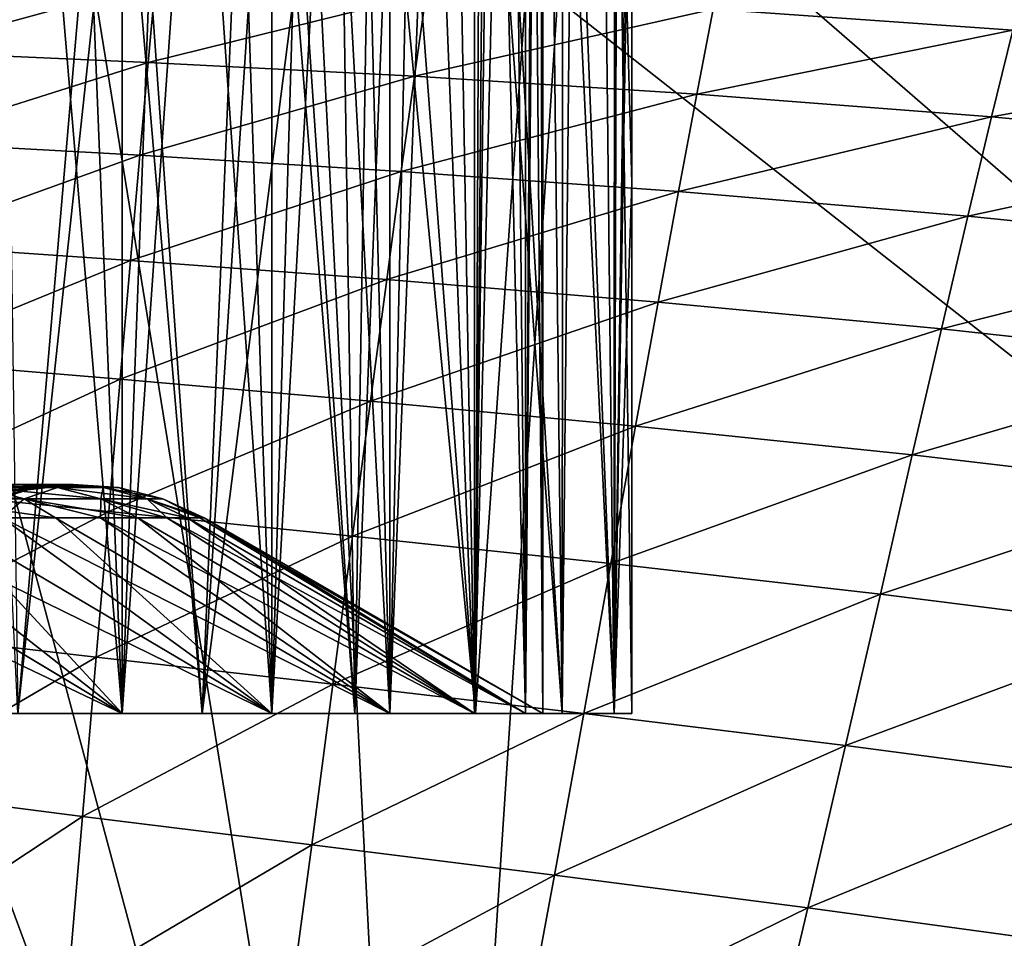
# Model space of a CAD drawing. Header units: metres. Extents: x -104 to 104, y -68 to 90.
# Tile 730 of 744: x 86.28 to 89.05, y 64.46 to 67.03. Entities that reach past the tile are written whole.
import ezdxf

# ---------------------------------------------------------------- set-up
doc = ezdxf.new("R2010")
doc.units = ezdxf.units.M
doc.layers.add('solid_FIT-BATH-153_SW0002', color=7, linetype='CONTINUOUS')

msp = doc.modelspace()

# ---------------------------------------------------------------- linework, layer by layer
at = {"layer": 'solid_FIT-BATH-153_SW0002'}
for points in [[(86.57048, 65.086777, 5.014763), (86.328232, 71.086777, 5.474343), (86.065002, 71.086777, 5.922271)], [(86.065002, 65.086777, 5.922271), (86.57048, 65.086777, 5.014763), (86.065002, 71.086777, 5.922271)], [(86.065002, 65.086777, -5.922271), (86.065002, 71.086777, -5.922271), (86.328232, 71.086777, -5.474343)], [(86.065002, 65.086777, -5.922271), (86.328232, 71.086777, -5.474343), (86.57048, 71.086777, -5.014763)], [(86.57048, 65.086777, -5.014763), (86.065002, 65.086777, -5.922271), (86.57048, 71.086777, -5.014763)], [(86.57048, 65.086777, 5.014763), (86.57048, 71.086777, 5.014763), (86.328232, 71.086777, 5.474343)], [(86.990219, 65.086777, 4.064219), (86.79129, 71.086777, 4.544438), (86.57048, 71.086777, 5.014763)], [(86.57048, 65.086777, 5.014763), (86.990219, 65.086777, 4.064219), (86.57048, 71.086777, 5.014763)], [(86.57048, 65.086777, -5.014763), (86.57048, 71.086777, -5.014763), (86.79129, 71.086777, -4.544438)], [(86.57048, 65.086777, -5.014763), (86.79129, 71.086777, -4.544438), (86.990219, 71.086777, -4.064219)], [(86.990219, 65.086777, -4.064219), (86.57048, 65.086777, -5.014763), (86.990219, 71.086777, -4.064219)], [(86.990219, 65.086777, 4.064219), (86.990219, 71.086777, 4.064219), (86.79129, 71.086777, 4.544438)], [(87.320641, 65.086777, 3.078351), (87.166832, 71.086777, 3.575082), (86.990219, 71.086777, 4.064219)], [(86.990219, 65.086777, 4.064219), (87.320641, 65.086777, 3.078351), (86.990219, 71.086777, 4.064219)], [(86.990219, 65.086777, -4.064219), (86.990219, 71.086777, -4.064219), (87.166832, 71.086777, -3.575082)], [(86.990219, 65.086777, -4.064219), (87.166832, 71.086777, -3.575082), (87.320641, 71.086777, -3.078351)], [(87.320641, 65.086777, -3.078351), (86.990219, 65.086777, -4.064219), (87.320641, 71.086777, -3.078351)], [(87.320641, 65.086777, 3.078351), (87.320641, 71.086777, 3.078351), (87.166832, 71.086777, 3.575082)], [(87.558449, 65.086777, 2.067159), (87.451256, 71.086777, 2.575375), (87.320641, 71.086777, 3.078351)], [(87.320641, 65.086777, 3.078351), (87.558449, 65.086777, 2.067159), (87.320641, 71.086777, 3.078351)], [(87.320641, 65.086777, -3.078351), (87.320641, 71.086777, -3.078351), (87.451256, 71.086777, -2.575375)], [(87.320641, 65.086777, -3.078351), (87.451256, 71.086777, -2.575375), (87.558449, 71.086777, -2.067159)], [(87.558449, 65.086777, -2.067159), (87.320641, 65.086777, -3.078351), (87.558449, 71.086777, -2.067159)], [(87.558449, 65.086777, 2.067159), (87.558449, 71.086777, 2.067159), (87.451256, 71.086777, 2.575375)], [(87.701981, 65.086777, 1.03829), (87.642082, 71.086777, 1.554492), (87.558449, 71.086777, 2.067159)], [(87.558449, 65.086777, 2.067159), (87.701981, 65.086777, 1.03829), (87.558449, 71.086777, 2.067159)], [(87.558449, 65.086777, -2.067159), (87.558449, 71.086777, -2.067159), (87.642082, 71.086777, -1.554492)], [(87.558449, 65.086777, -2.067159), (87.642082, 71.086777, -1.554492), (87.701981, 71.086777, -1.03829)], [(87.701981, 65.086777, -1.03829), (87.558449, 65.086777, -2.067159), (87.701981, 71.086777, -1.03829)], [(87.701981, 65.086777, 1.03829), (87.701981, 71.086777, 1.03829), (87.642082, 71.086777, 1.554492)], [(87.701981, 65.086777, -1.03829), (87.737984, 71.086777, -0.519756), (87.75, 71.086777)], [(87.75, 65.086777), (87.701981, 65.086777, -1.03829), (87.75, 71.086777)], [(87.75, 65.086777), (87.737984, 71.086777, 0.519756), (87.701981, 71.086777, 1.03829)], [(87.701981, 65.086777, 1.03829), (87.75, 65.086777), (87.701981, 71.086777, 1.03829)], [(87.701981, 65.086777, -1.03829), (87.701981, 71.086777, -1.03829), (87.737984, 71.086777, -0.519756)], [(87.75, 65.086777), (87.75, 71.086777), (87.737984, 71.086777, 0.519756)], [(86.277634, 65.086777, 6.053678), (86.132492, 68.09285, 6.282126), (86.53508, 68.092133, 5.616691)], [(86.794228, 65.086777, 5.12612), (86.277634, 65.086777, 6.053678), (86.53508, 68.092133, 5.616691)], [(86.794228, 65.086777, 5.12612), (86.53508, 68.092133, 5.616691), (86.919456, 68.090263, 4.86671)], [(86.794228, 65.086777, 5.12612), (86.919456, 68.090263, 4.86671), (87.176666, 68.088089, 4.273034)], [(87.223213, 65.086777, 4.154774), (86.794228, 65.086777, 5.12612), (87.176666, 68.088089, 4.273034)], [(87.223213, 65.086777, 4.154774), (87.176666, 68.088089, 4.273034), (87.2715, 68.087051, 4.028005)], [(87.561035, 65.086777, 3.146923), (87.223213, 65.086777, 4.154774), (87.2715, 68.087051, 4.028005)], [(87.561035, 65.086777, 3.146923), (87.2715, 68.087051, 4.028005), (87.573906, 68.082474, 3.101379)], [(87.561035, 65.086777, 3.146923), (87.573906, 68.082474, 3.101379), (87.769676, 68.07795, 2.290072)], [(87.804131, 65.086777, 2.113036), (87.561035, 65.086777, 3.146923), (87.769676, 68.07795, 2.290072)], [(87.804131, 65.086777, 2.113036), (87.769676, 68.07795, 2.290072), (87.806046, 68.076859, 2.103186)], [(87.950798, 65.086777, 1.0623), (87.804131, 65.086777, 2.113036), (87.806046, 68.076859, 2.103186)], [(87.950798, 65.086777, 1.0623), (87.806046, 68.076859, 2.103186), (87.951065, 68.070313, 1.059746)], [(87.804131, 65.086777, -2.113047), (87.834419, 68.049026, -1.944471), (87.626167, 68.039856, -2.908327)], [(87.804131, 65.086777, -2.113047), (87.950798, 65.086777, -1.062306), (87.834419, 68.049026, -1.944471)], [(87.950798, 65.086777, -1.062306), (87.9179, 68.053719, -1.371696), (87.834419, 68.049026, -1.944471)], [(87.950798, 65.086777, -1.062306), (87.958908, 68.056816, -0.971316), (87.9179, 68.053719, -1.371696)], [(87.950798, 65.086777, 1.0623), (87.951065, 68.070313, 1.059746), (87.992729, 68.065811, 0.408873)], [(87.950798, 65.086777, 1.0623), (87.992729, 68.065811, 0.408873), (88, 68.06282, -0.000028)], [(88, 66.574821, -0.000028), (87.950798, 65.086777, 1.0623), (88, 68.06282, -0.000028)], [(87.950798, 65.086777, -1.062306), (88, 65.086777), (87.958908, 68.056816, -0.971316)], [(88, 66.574821, -0.000028), (88, 68.06282, -0.000028), (87.958908, 68.056816, -0.971316)], [(88, 66.574821, -0.000028), (87.958908, 68.056816, -0.971316), (88, 65.086777)], [(87.223206, 65.086777, -4.154789), (87.023666, 68.01535, -4.637069), (86.986015, 68.013748, -4.721589)], [(87.223206, 65.086777, -4.154789), (87.337479, 68.028244, -3.846947), (87.023666, 68.01535, -4.637069)], [(87.223206, 65.086777, -4.154789), (87.561035, 65.086777, -3.146936), (87.337479, 68.028244, -3.846947)], [(87.561035, 65.086777, -3.146936), (87.586899, 68.038208, -3.054623), (87.337479, 68.028244, -3.846947)], [(87.561035, 65.086777, -3.146936), (87.804131, 65.086777, -2.113047), (87.586899, 68.038208, -3.054623)], [(87.804131, 65.086777, -2.113047), (87.626167, 68.039856, -2.908327), (87.586899, 68.038208, -3.054623)], [(86.277618, 65.086777, -6.053692), (86.590088, 67.996338, -5.517257), (86.237091, 67.979538, -6.118752)], [(86.277618, 65.086777, -6.053692), (86.79422, 65.086777, -5.126136), (86.590088, 67.996338, -5.517257)], [(86.79422, 65.086777, -5.126136), (86.986015, 68.013748, -4.721589), (86.590088, 67.996338, -5.517257)], [(86.79422, 65.086777, -5.126136), (87.223206, 65.086777, -4.154789), (86.986015, 68.013748, -4.721589)], [(89.123199, 67.21299, -13.121034), (89.069229, 67.003799, -14.003473), (88.228226, 67.062469, -13.991)], [(85.96006, 67.163734, -13.927773), (86.663742, 67.139137, -13.952721), (85.950439, 66.943649, -14.723194)], [(86.663742, 67.139137, -13.952721), (86.643036, 66.912865, -14.75205), (85.950439, 66.943649, -14.723194)], [(86.663742, 67.139137, -13.952721), (87.423126, 67.106499, -13.973948), (86.643036, 66.912865, -14.75205)], [(87.423126, 67.106499, -13.973948), (87.390121, 66.874229, -14.776535), (86.643036, 66.912865, -14.75205)], [(87.423126, 67.106499, -13.973948), (88.228226, 67.062469, -13.991), (87.390121, 66.874229, -14.776535)], [(84.85498, 67.099075, 16.348959), (79.797249, 61.421703, 16.370808), (87.417076, 61.410976, 16.429522)], [(85.08477, 67.098717, 16.350405), (84.85498, 67.099075, 16.348959), (87.417076, 61.410976, 16.429522)], [(85.08477, 67.098717, 16.350405), (87.417076, 61.410976, 16.429522), (85.314659, 67.098358, 16.35186)], [(87.417076, 61.410976, 16.429522), (85.890892, 67.100014, 16.355515), (85.314659, 67.098358, 16.35186)], [(87.417076, 61.410976, 16.429522), (86.495079, 67.099152, 16.359426), (85.890892, 67.100014, 16.355515)], [(87.417076, 61.410976, 16.429522), (87.127197, 67.095772, 16.363607), (86.495079, 67.099152, 16.359426)], [(87.417076, 61.410976, 16.429522), (87.791061, 67.090935, 16.36808), (87.127197, 67.095772, 16.363607)], [(87.417076, 61.410976, 16.429522), (95.036903, 61.398209, 16.499418), (87.791061, 67.090935, 16.36808)], [(95.036903, 61.398209, 16.499418), (88.483688, 67.083801, 16.372845), (87.791061, 67.090935, 16.36808)], [(95.036903, 61.398209, 16.499418), (89.193069, 67.070999, 16.377872), (88.483688, 67.083801, 16.372845)], [(88.228226, 67.062469, -13.991), (88.182014, 66.824562, -14.796199), (87.390121, 66.874229, -14.776535)], [(88.228226, 67.062469, -13.991), (89.069229, 67.003799, -14.003473), (88.182014, 66.824562, -14.796199)], [(89.069229, 67.003799, -14.003473), (89.009148, 66.760765, -14.810646), (88.182014, 66.824562, -14.796199)], [(89.069229, 67.003799, -14.003473), (89.937256, 66.927559, -14.011271), (89.009148, 66.760765, -14.810646)], [(85.950439, 66.943649, -14.723194), (86.643036, 66.912865, -14.75205), (85.93956, 66.690819, -15.448002)], [(86.643036, 66.912865, -14.75205), (86.619774, 66.652817, -15.479815), (85.93956, 66.690819, -15.448002)], [(86.643036, 66.912865, -14.75205), (87.390121, 66.874229, -14.776535), (86.619774, 66.652817, -15.479815)], [(89.937256, 66.927559, -14.011271), (89.862854, 66.680038, -14.819805), (89.009148, 66.760765, -14.810646)], [(87.390121, 66.874229, -14.776535), (87.353264, 66.607292, -15.50665), (86.619774, 66.652817, -15.479815)], [(87.390121, 66.874229, -14.776535), (88.182014, 66.824562, -14.796199), (87.353264, 66.607292, -15.50665)], [(88.182014, 66.824562, -14.796199), (88.130585, 66.551292, -15.528088), (87.353264, 66.607292, -15.50665)], [(88.182014, 66.824562, -14.796199), (89.009148, 66.760765, -14.810646), (88.130585, 66.551292, -15.528088)], [(89.009148, 66.760765, -14.810646), (88.942413, 66.481918, -15.543766), (88.130585, 66.551292, -15.528088)], [(89.009148, 66.760765, -14.810646), (89.862854, 66.680038, -14.819805), (88.942413, 66.481918, -15.543766)], [(85.93956, 66.690819, -15.448002), (86.619774, 66.652817, -15.479815), (85.927307, 66.40316, -16.105143)], [(89.862854, 66.680038, -14.819805), (89.780296, 66.396515, -15.553653), (88.942413, 66.481918, -15.543766)], [(86.619774, 66.652817, -15.479815), (86.593765, 66.356972, -16.138411), (85.927307, 66.40316, -16.105143)], [(86.619774, 66.652817, -15.479815), (87.353264, 66.607292, -15.50665), (86.593765, 66.356972, -16.138411)], [(87.353264, 66.607292, -15.50665), (87.312233, 66.30378, -16.166212), (86.593765, 66.356972, -16.138411)], [(87.353264, 66.607292, -15.50665), (88.130585, 66.551292, -15.528088), (87.312233, 66.30378, -16.166212)], [(88.130585, 66.551292, -15.528088), (88.073509, 66.240891, -16.18819), (87.312233, 66.30378, -16.166212)], [(88, 66.574821, -0.000028), (88, 65.086777), (87.950798, 65.086777, 1.0623)], [(88.130585, 66.551292, -15.528088), (88.942413, 66.481918, -15.543766), (88.073509, 66.240891, -16.18819)], [(88.942413, 66.481918, -15.543766), (88.868507, 66.165642, -16.20405), (88.073509, 66.240891, -16.18819)], [(88.942413, 66.481918, -15.543766), (89.780296, 66.396515, -15.553653), (88.868507, 66.165642, -16.20405)], [(85.927307, 66.40316, -16.105143), (86.593765, 66.356972, -16.138411), (85.913589, 66.078957, -16.697617)], [(89.780296, 66.396515, -15.553653), (89.68898, 66.075539, -16.213806), (88.868507, 66.165642, -16.20405)], [(86.593765, 66.356972, -16.138411), (86.564812, 66.024063, -16.730474), (85.913589, 66.078957, -16.697617)], [(86.593765, 66.356972, -16.138411), (87.312233, 66.30378, -16.166212), (86.564812, 66.024063, -16.730474)], [(87.312233, 66.30378, -16.166212), (87.266747, 65.962852, -16.757549), (86.564812, 66.024063, -16.730474)], [(87.312233, 66.30378, -16.166212), (88.073509, 66.240891, -16.18819), (87.266747, 65.962852, -16.757549)], [(88.073509, 66.240891, -16.18819), (88.010429, 65.892937, -16.778593), (87.266747, 65.962852, -16.757549)], [(88.073509, 66.240891, -16.18819), (88.868507, 66.165642, -16.20405), (88.010429, 65.892937, -16.778593)], [(88.868507, 66.165642, -16.20405), (88.786995, 65.811913, -16.793402), (88.010429, 65.892937, -16.778593)], [(88.868507, 66.165642, -16.20405), (89.68898, 66.075539, -16.213806), (88.786995, 65.811913, -16.793402)], [(85.913589, 66.078957, -16.697617), (86.564812, 66.024063, -16.730474), (85.898323, 65.716644, -17.228456)], [(89.68898, 66.075539, -16.213806), (89.588387, 65.717445, -16.802044), (88.786995, 65.811913, -16.793402)], [(86.564812, 66.024063, -16.730474), (86.532745, 65.65313, -17.258749), (85.898323, 65.716644, -17.228456)], [(86.564812, 66.024063, -16.730474), (87.266747, 65.962852, -16.757549), (86.532745, 65.65313, -17.258749)], [(87.266747, 65.962852, -16.757549), (87.216576, 65.584145, -17.283178), (86.532745, 65.65313, -17.258749)], [(87.266747, 65.962852, -16.757549), (88.010429, 65.892937, -16.778593), (87.216576, 65.584145, -17.283178)], [(88.010429, 65.892937, -16.778593), (87.941032, 65.507599, -17.301632), (87.216576, 65.584145, -17.283178)], [(88.010429, 65.892937, -16.778593), (88.786995, 65.811913, -16.793402), (87.941032, 65.507599, -17.301632)], [(88.786995, 65.811913, -16.793402), (88.697495, 65.421394, -17.314026), (87.941032, 65.507599, -17.301632)], [(88.786995, 65.811913, -16.793402), (89.588387, 65.717445, -16.802044), (88.697495, 65.421394, -17.314026)], [(86.388596, 65.72036, -1.848499), (86.263077, 65.728813, -1.825035), (86.053032, 65.728813, -2.718073)], [(86.175858, 65.72036, -2.753018), (86.388596, 65.72036, -1.848499), (86.053032, 65.728813, -2.718073)], [(86.389824, 65.728813, -0.916427), (86.26326, 65.713875, -0.9047), (86.138138, 65.713875, -1.801681)], [(86.263077, 65.728813, -1.825035), (86.389824, 65.728813, -0.916427), (86.138138, 65.713875, -1.801681)], [(86.388596, 65.72036, 1.848499), (86.175858, 65.72036, 2.753018), (86.263077, 65.728813, 1.825035)], [(86.389824, 65.728813, 0.916427), (86.263077, 65.728813, 1.825035), (86.26326, 65.713875, 0.9047)], [(86.388596, 65.72036, 1.848499), (86.263077, 65.728813, 1.825035), (86.389824, 65.728813, 0.916427)], [(86.516968, 65.72036, -0.928209), (86.389824, 65.728813, -0.916427), (86.263077, 65.728813, -1.825035)], [(86.388596, 65.72036, -1.848499), (86.516968, 65.72036, -0.928209), (86.263077, 65.728813, -1.825035)], [(86.389824, 65.728813, 0.916427), (86.26326, 65.713875, 0.9047), (86.305092, 65.713875)], [(86.26326, 65.713875, -0.9047), (86.43219, 65.728813), (86.305092, 65.713875)], [(86.389824, 65.728813, -0.916427), (86.43219, 65.728813), (86.26326, 65.713875, -0.9047)], [(86.43219, 65.728813), (86.389824, 65.728813, 0.916427), (86.305092, 65.713875)], [(86.516968, 65.72036, 0.928209), (86.388596, 65.72036, 1.848499), (86.389824, 65.728813, 0.916427)], [(86.516968, 65.72036, 0.928209), (86.389824, 65.728813, 0.916427), (86.43219, 65.728813)], [(86.389824, 65.728813, -0.916427), (86.559883, 65.72036), (86.43219, 65.728813)], [(86.516968, 65.72036, -0.928209), (86.559883, 65.72036), (86.389824, 65.728813, -0.916427)], [(86.559883, 65.72036), (86.516968, 65.72036, 0.928209), (86.43219, 65.728813)], [(86.295143, 65.688805, -2.786958), (86.175858, 65.72036, -2.753018), (85.880562, 65.72036, -3.634049)], [(85.996208, 65.688805, -3.678851), (86.295143, 65.688805, -2.786958), (85.880562, 65.72036, -3.634049)], [(85.898323, 65.716644, -17.228456), (86.532745, 65.65313, -17.258749), (85.8815, 65.315086, -17.700865)], [(86.295143, 65.688805, 2.786958), (85.996208, 65.688805, 3.678851), (86.175858, 65.72036, 2.753018)], [(86.141525, 65.676048, -0.893419), (86.305092, 65.713875), (86.182831, 65.676048)], [(86.26326, 65.713875, -0.9047), (86.305092, 65.713875), (86.141525, 65.676048, -0.893419)], [(86.295143, 65.688805, 2.786958), (86.175858, 65.72036, 2.753018), (86.388596, 65.72036, 1.848499)], [(86.510506, 65.688805, -1.871288), (86.388596, 65.72036, -1.848499), (86.175858, 65.72036, -2.753018)], [(86.295143, 65.688805, -2.786958), (86.510506, 65.688805, -1.871288), (86.175858, 65.72036, -2.753018)], [(86.305092, 65.713875), (86.26326, 65.713875, 0.9047), (86.182831, 65.676048)], [(86.510506, 65.688805, 1.871288), (86.295143, 65.688805, 2.786958), (86.388596, 65.72036, 1.848499)], [(86.510506, 65.688805, 1.871288), (86.388596, 65.72036, 1.848499), (86.516968, 65.72036, 0.928209)], [(86.640465, 65.688805, -0.939652), (86.516968, 65.72036, -0.928209), (86.388596, 65.72036, -1.848499)], [(86.510506, 65.688805, -1.871288), (86.640465, 65.688805, -0.939652), (86.388596, 65.72036, -1.848499)], [(86.640465, 65.688805, 0.939652), (86.510506, 65.688805, 1.871288), (86.516968, 65.72036, 0.928209)], [(86.640465, 65.688805, 0.939652), (86.516968, 65.72036, 0.928209), (86.559883, 65.72036)], [(86.516968, 65.72036, -0.928209), (86.683907, 65.688805), (86.559883, 65.72036)], [(86.640465, 65.688805, -0.939652), (86.683907, 65.688805), (86.516968, 65.72036, -0.928209)], [(86.683907, 65.688805), (86.640465, 65.688805, 0.939652), (86.559883, 65.72036)], [(89.588387, 65.717445, -16.802044), (89.478088, 65.323326, -17.320486), (88.697495, 65.421394, -17.314026)], [(86.295143, 65.688805, 2.786958), (86.233421, 65.635262, 3.369048), (85.996208, 65.688805, 3.678851)], [(86.382782, 65.635262, -2.901819), (86.295143, 65.688805, -2.786958), (85.996208, 65.688805, -3.678851)], [(86.233521, 65.635262, -3.368769), (86.382782, 65.635262, -2.901819), (85.996208, 65.688805, -3.678851)], [(86.295143, 65.688805, 2.786958), (86.382706, 65.635262, 2.902098), (86.233421, 65.635262, 3.369048)], [(86.295143, 65.688805, 2.786958), (86.50959, 65.635262, 2.428604), (86.382706, 65.635262, 2.902098)], [(86.510506, 65.688805, 1.871288), (86.50959, 65.635262, 2.428604), (86.295143, 65.688805, 2.786958)], [(86.613869, 65.635262, -1.94927), (86.510506, 65.688805, -1.871288), (86.295143, 65.688805, -2.786958)], [(86.509666, 65.635262, -2.428294), (86.613869, 65.635262, -1.94927), (86.295143, 65.688805, -2.786958)], [(86.382782, 65.635262, -2.901819), (86.509666, 65.635262, -2.428294), (86.295143, 65.688805, -2.786958)], [(86.510506, 65.688805, 1.871288), (86.6138, 65.635262, 1.949635), (86.50959, 65.635262, 2.428604)], [(86.510506, 65.688805, 1.871288), (86.695107, 65.635262, 1.466208), (86.6138, 65.635262, 1.949635)], [(86.640465, 65.688805, 0.939652), (86.695107, 65.635262, 1.466208), (86.510506, 65.688805, 1.871288)], [(86.753365, 65.635262, -0.979068), (86.640465, 65.688805, -0.939652), (86.510506, 65.688805, -1.871288)], [(86.69516, 65.635262, -1.465829), (86.753365, 65.635262, -0.979068), (86.510506, 65.688805, -1.871288)], [(86.613869, 65.635262, -1.94927), (86.69516, 65.635262, -1.465829), (86.510506, 65.688805, -1.871288)], [(86.640465, 65.688805, -0.939652), (86.800003, 65.635262), (86.683907, 65.688805)], [(86.78833, 65.635262, -0.490089), (86.800003, 65.635262), (86.640465, 65.688805, -0.939652)], [(86.640465, 65.688805, 0.939652), (86.788322, 65.635262, 0.490273), (86.753334, 65.635262, 0.979378)], [(86.683907, 65.688805), (86.788322, 65.635262, 0.490273), (86.640465, 65.688805, 0.939652)], [(86.640465, 65.688805, 0.939652), (86.753334, 65.635262, 0.979378), (86.695107, 65.635262, 1.466208)], [(86.753365, 65.635262, -0.979068), (86.78833, 65.635262, -0.490089), (86.640465, 65.688805, -0.939652)], [(86.683907, 65.688805), (86.800003, 65.635262), (86.788322, 65.635262, 0.490273)], [(86.532745, 65.65313, -17.258749), (86.49752, 65.244041, -17.726448), (85.8815, 65.315086, -17.700865)], [(86.532745, 65.65313, -17.258749), (87.216576, 65.584145, -17.283178), (86.49752, 65.244041, -17.726448)], [(85.42009, 65.635262, -5.149955), (86.065002, 65.086777, -5.922271), (86.57048, 65.086777, -5.014763)], [(85.42009, 65.635262, -5.149955), (86.57048, 65.086777, -5.014763), (85.655029, 65.635262, -4.719692)], [(85.654884, 65.635262, 4.719968), (86.57048, 65.086777, 5.014763), (86.065002, 65.086777, 5.922271)], [(85.654884, 65.635262, 4.719968), (85.869095, 65.635262, 4.27902), (86.57048, 65.086777, 5.014763)], [(85.655029, 65.635262, -4.719692), (86.57048, 65.086777, -5.014763), (85.869225, 65.635262, -4.278737)], [(85.869095, 65.635262, 4.27902), (86.062088, 65.635262, 3.828374), (86.57048, 65.086777, 5.014763)], [(85.869225, 65.635262, -4.278737), (86.57048, 65.086777, -5.014763), (86.990219, 65.086777, -4.064219)], [(85.869225, 65.635262, -4.278737), (86.990219, 65.086777, -4.064219), (86.062202, 65.635262, -3.828089)], [(86.062088, 65.635262, 3.828374), (86.990219, 65.086777, 4.064219), (86.57048, 65.086777, 5.014763)], [(86.062088, 65.635262, 3.828374), (86.233421, 65.635262, 3.369048), (86.990219, 65.086777, 4.064219)], [(86.062202, 65.635262, -3.828089), (86.990219, 65.086777, -4.064219), (86.233521, 65.635262, -3.368769)], [(86.233421, 65.635262, 3.369048), (86.382706, 65.635262, 2.902098), (86.990219, 65.086777, 4.064219)], [(86.233521, 65.635262, -3.368769), (86.990219, 65.086777, -4.064219), (87.320641, 65.086777, -3.078351)], [(86.233521, 65.635262, -3.368769), (87.320641, 65.086777, -3.078351), (86.382782, 65.635262, -2.901819)], [(86.382706, 65.635262, 2.902098), (87.320641, 65.086777, 3.078351), (86.990219, 65.086777, 4.064219)], [(86.382706, 65.635262, 2.902098), (86.50959, 65.635262, 2.428604), (87.320641, 65.086777, 3.078351)], [(86.382782, 65.635262, -2.901819), (87.320641, 65.086777, -3.078351), (86.509666, 65.635262, -2.428294)], [(86.50959, 65.635262, 2.428604), (86.6138, 65.635262, 1.949635), (87.320641, 65.086777, 3.078351)], [(86.509666, 65.635262, -2.428294), (87.320641, 65.086777, -3.078351), (87.558449, 65.086777, -2.067159)], [(86.509666, 65.635262, -2.428294), (87.558449, 65.086777, -2.067159), (86.613869, 65.635262, -1.94927)], [(86.6138, 65.635262, 1.949635), (87.558449, 65.086777, 2.067159), (87.320641, 65.086777, 3.078351)], [(86.6138, 65.635262, 1.949635), (86.695107, 65.635262, 1.466208), (87.558449, 65.086777, 2.067159)], [(86.613869, 65.635262, -1.94927), (87.558449, 65.086777, -2.067159), (86.69516, 65.635262, -1.465829)], [(86.695107, 65.635262, 1.466208), (86.753334, 65.635262, 0.979378), (87.558449, 65.086777, 2.067159)], [(86.69516, 65.635262, -1.465829), (87.558449, 65.086777, -2.067159), (87.701981, 65.086777, -1.03829)], [(86.69516, 65.635262, -1.465829), (87.701981, 65.086777, -1.03829), (86.753365, 65.635262, -0.979068)], [(86.753334, 65.635262, 0.979378), (87.701981, 65.086777, 1.03829), (87.558449, 65.086777, 2.067159)], [(86.753334, 65.635262, 0.979378), (86.788322, 65.635262, 0.490273), (87.701981, 65.086777, 1.03829)], [(86.753365, 65.635262, -0.979068), (87.701981, 65.086777, -1.03829), (86.78833, 65.635262, -0.490089)], [(86.788322, 65.635262, 0.490273), (86.800003, 65.635262), (87.701981, 65.086777, 1.03829)], [(86.78833, 65.635262, -0.490089), (87.701981, 65.086777, -1.03829), (87.75, 65.086777)], [(86.78833, 65.635262, -0.490089), (87.75, 65.086777), (86.800003, 65.635262)], [(86.800003, 65.635262), (87.75, 65.086777), (87.701981, 65.086777, 1.03829)], [(87.216576, 65.584145, -17.283178), (87.161606, 65.168442, -17.746342), (86.49752, 65.244041, -17.726448)], [(87.216576, 65.584145, -17.283178), (87.941032, 65.507599, -17.301632), (87.161606, 65.168442, -17.746342)], [(87.941032, 65.507599, -17.301632), (87.865189, 65.08651, -17.760593), (87.161606, 65.168442, -17.746342)], [(87.941032, 65.507599, -17.301632), (88.697495, 65.421394, -17.314026), (87.865189, 65.08651, -17.760593)], [(88.697495, 65.421394, -17.314026), (88.599823, 64.996429, -17.769264), (87.865189, 65.08651, -17.760593)], [(88.697495, 65.421394, -17.314026), (89.478088, 65.323326, -17.320486), (88.599823, 64.996429, -17.769264)], [(85.8815, 65.315086, -17.700865), (86.49752, 65.244041, -17.726448), (85.86306, 64.873611, -18.118216)], [(89.478088, 65.323326, -17.320486), (89.357849, 64.896133, -17.772532), (88.599823, 64.996429, -17.769264)], [(86.49752, 65.244041, -17.726448), (86.459061, 64.797516, -18.137257), (85.86306, 64.873611, -18.118216)], [(86.49752, 65.244041, -17.726448), (87.161606, 65.168442, -17.746342), (86.459061, 64.797516, -18.137257)], [(87.161606, 65.168442, -17.746342), (87.101761, 64.717766, -18.151031), (86.459061, 64.797516, -18.137257)], [(87.161606, 65.168442, -17.746342), (87.865189, 65.08651, -17.760593), (87.101761, 64.717766, -18.151031)], [(83.65226, 65.086777, 5.869564), (86.277634, 65.086777, 6.053678), (86.794228, 65.086777, 5.12612)], [(83.931358, 65.086777, 5.511844), (83.65226, 65.086777, 5.869564), (86.794228, 65.086777, 5.12612)], [(84.193207, 65.086777, 5.140055), (83.931358, 65.086777, 5.511844), (86.794228, 65.086777, 5.12612)], [(84.435951, 65.086777, 4.756812), (84.193207, 65.086777, 5.140055), (86.794228, 65.086777, 5.12612)], [(84.193207, 65.086777, -5.140055), (86.79422, 65.086777, -5.126136), (86.277618, 65.086777, -6.053692)], [(84.193207, 65.086777, -5.140055), (84.435951, 65.086777, -4.756812), (86.79422, 65.086777, -5.126136)], [(84.435951, 65.086777, 4.756812), (86.794228, 65.086777, 5.12612), (87.223213, 65.086777, 4.154774)], [(84.659729, 65.086777, 4.361668), (84.435951, 65.086777, 4.756812), (87.223213, 65.086777, 4.154774)], [(84.435951, 65.086777, -4.756812), (84.659729, 65.086777, -4.361668), (86.79422, 65.086777, -5.126136)], [(84.864182, 65.086777, 3.955549), (84.659729, 65.086777, 4.361668), (87.223213, 65.086777, 4.154774)], [(84.659729, 65.086777, -4.361668), (87.223206, 65.086777, -4.154789), (86.79422, 65.086777, -5.126136)], [(84.659729, 65.086777, -4.361668), (84.864182, 65.086777, -3.955549), (87.223206, 65.086777, -4.154789)], [(84.864182, 65.086777, 3.955549), (87.223213, 65.086777, 4.154774), (87.561035, 65.086777, 3.146923)], [(85.047951, 65.086777, 3.541027), (84.864182, 65.086777, 3.955549), (87.561035, 65.086777, 3.146923)], [(84.864182, 65.086777, -3.955549), (85.047951, 65.086777, -3.541027), (87.223206, 65.086777, -4.154789)], [(85.211449, 65.086777, 3.117038), (85.047951, 65.086777, 3.541027), (87.561035, 65.086777, 3.146923)], [(85.047951, 65.086777, -3.541027), (87.561035, 65.086777, -3.146936), (87.223206, 65.086777, -4.154789)], [(85.047951, 65.086777, -3.541027), (85.211449, 65.086777, -3.117038), (87.561035, 65.086777, -3.146936)], [(85.211449, 65.086777, 3.117038), (87.561035, 65.086777, 3.146923), (87.804131, 65.086777, 2.113036)], [(85.354065, 65.086777, 2.685478), (85.211449, 65.086777, 3.117038), (87.804131, 65.086777, 2.113036)], [(85.211449, 65.086777, -3.117038), (85.354065, 65.086777, -2.685478), (87.561035, 65.086777, -3.146936)], [(85.474983, 65.086777, 2.248505), (85.354065, 65.086777, 2.685478), (87.804131, 65.086777, 2.113036)], [(85.354065, 65.086777, -2.685478), (85.474983, 65.086777, -2.248505), (87.561035, 65.086777, -3.146936)], [(85.574554, 65.086777, 1.804918), (85.474983, 65.086777, 2.248505), (87.804131, 65.086777, 2.113036)], [(85.474983, 65.086777, -2.248505), (87.804131, 65.086777, -2.113047), (87.561035, 65.086777, -3.146936)], [(85.474983, 65.086777, -2.248505), (85.574554, 65.086777, -1.804918), (87.804131, 65.086777, -2.113047)], [(85.574554, 65.086777, 1.804918), (87.804131, 65.086777, 2.113036), (87.950798, 65.086777, 1.0623)], [(85.652267, 65.086777, 1.35737), (85.574554, 65.086777, 1.804918), (87.950798, 65.086777, 1.0623)], [(85.574554, 65.086777, -1.804918), (85.652267, 65.086777, -1.35737), (87.804131, 65.086777, -2.113047)], [(85.707703, 65.086777, 0.907901), (85.652267, 65.086777, 1.35737), (87.950798, 65.086777, 1.0623)], [(85.652267, 65.086777, -1.35737), (87.950798, 65.086777, -1.062306), (87.804131, 65.086777, -2.113047)], [(85.652267, 65.086777, -1.35737), (85.707703, 65.086777, -0.907901), (87.950798, 65.086777, -1.062306)], [(85.707703, 65.086777, 0.907901), (87.950798, 65.086777, 1.0623), (88, 65.086777)], [(85.741074, 65.086777, 0.455466), (85.707703, 65.086777, 0.907901), (88, 65.086777)], [(85.707703, 65.086777, -0.907901), (85.741074, 65.086777, -0.455466), (87.950798, 65.086777, -1.062306)], [(85.752388, 65.086777), (85.741074, 65.086777, 0.455466), (88, 65.086777)], [(85.741074, 65.086777, -0.455466), (85.752388, 65.086777), (87.950798, 65.086777, -1.062306)], [(85.752388, 65.086777), (88, 65.086777), (87.950798, 65.086777, -1.062306)], [(87.865189, 65.08651, -17.760593), (87.782776, 64.632828, -18.159756), (87.101761, 64.717766, -18.151031)], [(87.865189, 65.08651, -17.760593), (88.599823, 64.996429, -17.769264), (87.782776, 64.632828, -18.159756)], [(88.599823, 64.996429, -17.769264), (88.493851, 64.541138, -18.163639), (87.782776, 64.632828, -18.159756)], [(88.599823, 64.996429, -17.769264), (89.357849, 64.896133, -17.772532), (88.493851, 64.541138, -18.163639)], [(89.357849, 64.896133, -17.772532), (89.227516, 64.440765, -18.162905), (88.493851, 64.541138, -18.163639)], [(85.86306, 64.873611, -18.118216), (86.459061, 64.797516, -18.137257), (85.842972, 64.391609, -18.483967)], [(86.459061, 64.797516, -18.137257), (86.41732, 64.314148, -18.495077), (85.842972, 64.391609, -18.483967)], [(86.459061, 64.797516, -18.137257), (87.101761, 64.717766, -18.151031), (86.41732, 64.314148, -18.495077)], [(87.101761, 64.717766, -18.151031), (87.036987, 64.233765, -18.50157), (86.41732, 64.314148, -18.495077)], [(87.101761, 64.717766, -18.151031), (87.782776, 64.632828, -18.159756), (87.036987, 64.233765, -18.50157)], [(87.782776, 64.632828, -18.159756), (87.693741, 64.149155, -18.503807), (87.036987, 64.233765, -18.50157)], [(87.782776, 64.632828, -18.159756), (88.493851, 64.541138, -18.163639), (87.693741, 64.149155, -18.503807)], [(88.493851, 64.541138, -18.163639), (88.379501, 64.058922, -18.502146), (87.693741, 64.149155, -18.503807)], [(88.493851, 64.541138, -18.163639), (89.227516, 64.440765, -18.162905), (88.379501, 64.058922, -18.502146)]]:
    msp.add_3dface(points, dxfattribs=at)

doc.saveas('drawing.dxf')
